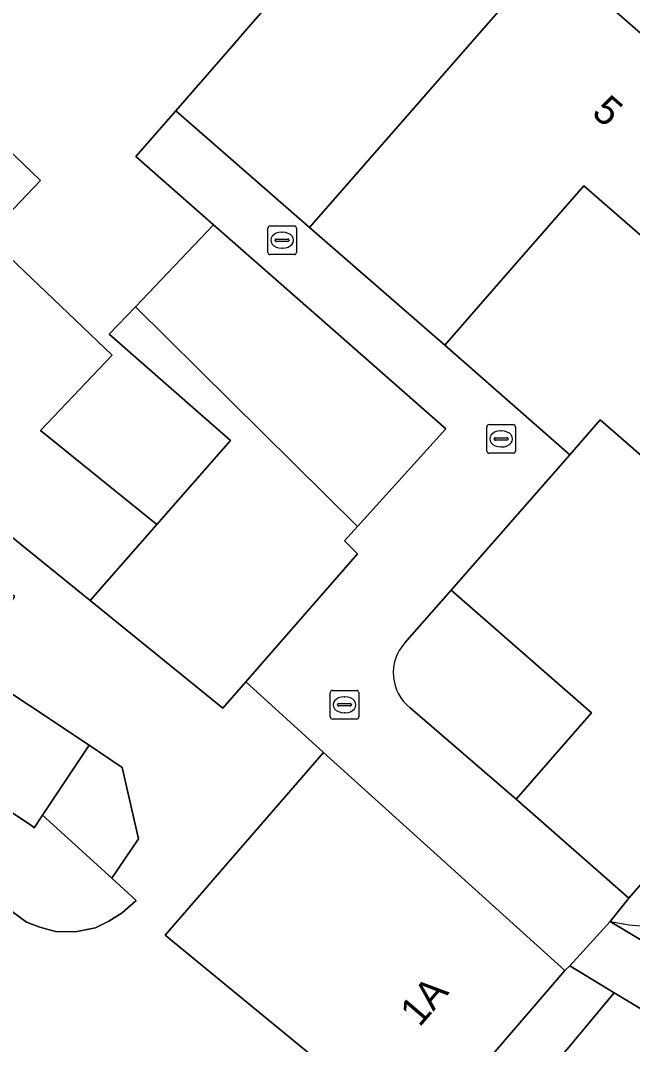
# Model space of a CAD drawing. Extents: x 160102 to 160934, y 382045 to 382923.
# Drawn here: x 160811.62 to 160833.03, y 382756.55 to 382792.39 of the extents above; entities that cross this region are included whole.
import ezdxf

# ---------------------------------------------------------------- set-up
doc = ezdxf.new("R2010")
doc.units = 0
for name, color, linetype in [('IMGEO_Erf', 7, 'Continuous'), ('IMGEO_Groenvoorziening', 7, 'Continuous'), ('IMGEO_Kolk', 7, 'Continuous'), ('IMGEO_Muur', 7, 'Continuous'), ('IMGEO_Pand', 7, 'Continuous'), ('IMGEO_Pand_nummerreeks', 7, 'Continuous'), ('IMGEO_Voetpad_open', 7, 'Continuous')]:
    doc.layers.add(name, color=color, linetype=linetype)

msp = doc.modelspace()

# ---------------------------------------------------------------- linework, layer by layer
at = {"layer": 'IMGEO_Erf'}
for points in [[(160809.928, 382789.068), (160812.317, 382786.788), (160810.458, 382784.84), (160814.83, 382780.668), (160812.321, 382778.04), (160816.387, 382774.746), (160818.964, 382777.68), (160814.725, 382781.402), (160815.639, 382782.36), (160818.377, 382785.23), (160815.654, 382787.621), (160817.051, 382789.224), (160819.022, 382791.486), (160819.678, 382792.24), (160821.912, 382794.804)], [(160823.532, 382754.755), (160816.684, 382760.369), (160822.22, 382766.766), (160819.506, 382769.239), (160818.703, 382768.317), (160814.052, 382772.086), (160809.871, 382775.473)], [(160825.251, 382768.33), (160828.956, 382765.131), (160831.599, 382768.149), (160826.688, 382772.445), (160825.058, 382770.593)], [(160809.837, 382769.801), (160814.018, 382767.021), (160815.182, 382766.247), (160815.752, 382763.745), (160814.82, 382762.363), (160815.667, 382761.592), (160815.176, 382761.153), (160814.707, 382760.862), (160814.238, 382760.635), (160813.538, 382760.494), (160812.84, 382760.503), (160812.291, 382760.657), (160811.827, 382760.832), (160811.114, 382761.348)]]:
    msp.add_lwpolyline(points, dxfattribs=at)
msp.add_lwpolyline([(160826.464, 382781.024), (160830.835, 382777.186), (160831.906, 382778.41), (160833.788, 382776.764), (160835.201, 382778.379), (160837.607, 382781.129), (160834.37, 382783.95), (160831.325, 382786.604), (160828.818, 382783.726)], close=True, dxfattribs=at)
msp.add_arc((160826.218, 382769.552), 1.558, 138.0887, 231.6606, dxfattribs=at)
at = {"layer": 'IMGEO_Groenvoorziening'}
for points in [[(160832.254, 382760.853), (160847.78, 382751.534), (160851.387, 382759.264)], [(160846.897, 382749.655), (160832.394, 382758.36), (160819.232, 382742.583)]]:
    msp.add_lwpolyline(points, dxfattribs=at)
msp.add_arc((160833.756, 382767.562), 6.875, 257.3799, 275.2736, dxfattribs=at)
at = {"layer": 'IMGEO_Kolk'}
for p, q in [((160820.274, 382784.268), (160820.274, 382785.12)), ((160820.349, 382785.194), (160821.201, 382785.194)), ((160820.762, 382784.974), (160820.787, 382784.974)), ((160821.275, 382785.12), (160821.275, 382784.268)), ((160820.533, 382784.688), (160820.533, 382784.7)), ((160820.971, 382784.651), (160820.573, 382784.651)), ((160820.576, 382784.737), (160820.974, 382784.737)), ((160821.017, 382784.7), (160821.017, 382784.688)), ((160821.201, 382784.194), (160820.349, 382784.194)), ((160820.785, 382784.414), (160820.76, 382784.414)), ((160827.937, 382777.314), (160827.937, 382778.166)), ((160828.012, 382778.24), (160828.864, 382778.24)), ((160828.938, 382778.166), (160828.938, 382777.314)), ((160828.196, 382777.734), (160828.196, 382777.746)), ((160828.239, 382777.783), (160828.637, 382777.783)), ((160828.425, 382778.02), (160828.45, 382778.02)), ((160828.68, 382777.746), (160828.68, 382777.734)), ((160828.634, 382777.697), (160828.236, 382777.697)), ((160828.448, 382777.46), (160828.423, 382777.46)), ((160828.864, 382777.24), (160828.012, 382777.24)), ((160822.455, 382768.011), (160822.455, 382768.863)), ((160822.53, 382768.937), (160823.382, 382768.937)), ((160823.456, 382768.863), (160823.456, 382768.011)), ((160822.714, 382768.431), (160822.714, 382768.443)), ((160822.757, 382768.48), (160823.155, 382768.48)), ((160822.943, 382768.717), (160822.968, 382768.717)), ((160823.198, 382768.443), (160823.198, 382768.431)), ((160823.152, 382768.394), (160822.754, 382768.394)), ((160822.966, 382768.157), (160822.941, 382768.157)), ((160823.382, 382767.937), (160822.53, 382767.937))]:
    msp.add_line(p, q, dxfattribs=at)
for points in [[(160820.274, 382784.268), (160820.274, 382785.12)], [(160820.349, 382785.194), (160821.201, 382785.194)], [(160821.275, 382785.12), (160821.275, 382784.268)], [(160821.201, 382784.194), (160820.349, 382784.194)], [(160827.937, 382777.314), (160827.937, 382778.166)], [(160828.012, 382778.24), (160828.864, 382778.24)], [(160828.938, 382778.166), (160828.938, 382777.314)], [(160828.864, 382777.24), (160828.012, 382777.24)], [(160822.455, 382768.011), (160822.455, 382768.863)], [(160822.53, 382768.937), (160823.382, 382768.937)], [(160823.456, 382768.863), (160823.456, 382768.011)], [(160823.382, 382767.937), (160822.53, 382767.937)]]:
    msp.add_lwpolyline(points, dxfattribs=at)
for centre, radius, start, end in [((160820.351, 382785.118), 0.0765, 91.552, 178.448), ((160820.351, 382785.118), 0.0765, 91.552, 178.448), ((160821.199, 382785.118), 0.0765, 1.552, 88.448), ((160821.199, 382785.118), 0.0765, 1.552, 88.448), ((160820.573, 382784.697), 0.0403, 85.8775, 175.7526), ((160820.57, 382784.687), 0.0366, 178.938, 274.7102), ((160820.974, 382784.694), 0.043, 264.8664, 352.4533), ((160820.978, 382784.699), 0.0386, 1.7309, 96.639), ((160820.351, 382784.27), 0.0765, 181.552, 268.448), ((160820.351, 382784.27), 0.0765, 181.552, 268.448), ((160821.199, 382784.27), 0.0765, 271.552, 358.448), ((160821.199, 382784.27), 0.0765, 271.552, 358.448), ((160828.014, 382778.164), 0.0765, 91.552, 178.448), ((160828.014, 382778.164), 0.0765, 91.552, 178.448), ((160828.862, 382778.164), 0.0765, 1.552, 88.448), ((160828.862, 382778.164), 0.0765, 1.552, 88.448), ((160828.236, 382777.743), 0.0403, 85.8775, 175.7526), ((160828.641, 382777.745), 0.0386, 1.7309, 96.639), ((160828.233, 382777.733), 0.0366, 178.938, 274.7102), ((160828.637, 382777.74), 0.043, 264.8664, 352.4533), ((160828.014, 382777.316), 0.0765, 181.552, 268.448), ((160828.014, 382777.316), 0.0765, 181.552, 268.448), ((160828.862, 382777.316), 0.0765, 271.552, 358.448), ((160828.862, 382777.316), 0.0765, 271.552, 358.448), ((160822.532, 382768.861), 0.0765, 91.552, 178.448), ((160822.532, 382768.861), 0.0765, 91.552, 178.448), ((160823.38, 382768.861), 0.0765, 1.552, 88.448), ((160823.38, 382768.861), 0.0765, 1.552, 88.448), ((160822.754, 382768.44), 0.0403, 85.8775, 175.7526), ((160822.751, 382768.43), 0.0366, 178.938, 274.7102), ((160823.155, 382768.437), 0.043, 264.8664, 352.4533), ((160823.159, 382768.442), 0.0386, 1.7309, 96.639), ((160822.532, 382768.013), 0.0765, 181.552, 268.448), ((160822.532, 382768.013), 0.0765, 181.552, 268.448), ((160823.38, 382768.013), 0.0765, 271.552, 358.448), ((160823.38, 382768.013), 0.0765, 271.552, 358.448)]:
    msp.add_arc(centre, radius, start, end, dxfattribs=at)
for centre, major_axis, ratio, start_param, end_param in [((160820.761, 382784.694), (-0.387, 0.002), 0.722429, 4.712389, 7.853982), ((160820.786, 382784.694), (-0.39, 0.002), 0.717154, 1.570796, 4.712389), ((160828.424, 382777.74), (-0.387, 0.002), 0.722429, 4.712389, 7.853982), ((160828.449, 382777.74), (-0.39, 0.002), 0.717154, 1.570796, 4.712389), ((160822.942, 382768.437), (-0.387, 0.002), 0.722429, 4.712389, 7.853982), ((160822.967, 382768.437), (-0.39, 0.002), 0.717154, 1.570796, 4.712389)]:
    msp.add_ellipse(centre, major_axis=major_axis, ratio=ratio, start_param=start_param, end_param=end_param, dxfattribs=at)
at = {"layer": 'IMGEO_Muur'}
for points in [[(160818.377, 382785.23), (160815.654, 382787.621), (160817.051, 382789.224)], [(160830.835, 382777.186), (160826.464, 382781.024)], [(160825.058, 382770.593), (160826.688, 382772.445)], [(160828.956, 382765.131), (160825.251, 382768.33)]]:
    msp.add_lwpolyline(points, dxfattribs=at)
msp.add_arc((160826.218, 382769.552), 1.558, 138.0887, 231.6606, dxfattribs=at)
at = {"layer": 'IMGEO_Pand'}
for points in [[(160821.733, 382785.145), (160830.12, 382794.741), (160822.666, 382801.256), (160822.175, 382801.683), (160818.654, 382797.641), (160821.912, 382794.804), (160819.678, 382792.24), (160819.022, 382791.486), (160817.051, 382789.224)], [(160837.876, 382787.962), (160830.12, 382794.741), (160821.733, 382785.145), (160826.464, 382781.024), (160828.818, 382783.726), (160831.325, 382786.604), (160834.37, 382783.95)], [(160810.458, 382784.84), (160812.317, 382786.788), (160809.928, 382789.068), (160808.005, 382787.053), (160807.398, 382787.633), (160809.416, 382789.747), (160809.228, 382789.927), (160803.33, 382783.747), (160806.304, 382780.909), (160805.278, 382779.217), (160809.161, 382776.067), (160809.871, 382775.473), (160814.052, 382772.086), (160816.387, 382774.746), (160812.321, 382778.04), (160814.83, 382780.668)], [(160815.639, 382782.36), (160823.406, 382774.679), (160826.502, 382778.095), (160822.547, 382781.568), (160818.377, 382785.23)], [(160815.639, 382782.36), (160814.725, 382781.402), (160818.964, 382777.68), (160816.387, 382774.746), (160814.052, 382772.086), (160818.703, 382768.317), (160819.506, 382769.239), (160823.405, 382773.715), (160822.952, 382774.178), (160823.406, 382774.679)], [(160839.104, 382771.818), (160833.64, 382776.596), (160833.788, 382776.764), (160831.906, 382778.41), (160830.835, 382777.186), (160826.688, 382772.445), (160831.599, 382768.149), (160828.956, 382765.131), (160832.906, 382761.671), (160838.975, 382768.654), (160837.479, 382769.954)], [(160811.416, 382772.229), (160808.098, 382774.438), (160803.934, 382777.206), (160800.414, 382771.91), (160812.003, 382764.206), (160812.096, 382764.13), (160812.391, 382764.573), (160814.018, 382767.021), (160809.837, 382769.801)], [(160800.414, 382771.91), (160797.249, 382767.149), (160804.701, 382762.196), (160806.342, 382764.664), (160810.578, 382761.848), (160811.114, 382761.348), (160811.827, 382760.832), (160812.291, 382760.657), (160812.84, 382760.503), (160813.538, 382760.494), (160814.238, 382760.635), (160814.707, 382760.862), (160815.176, 382761.153), (160815.667, 382761.592), (160814.82, 382762.363), (160812.391, 382764.573), (160812.096, 382764.13), (160812.003, 382764.206)], [(160814.018, 382767.021), (160812.391, 382764.573), (160814.82, 382762.363), (160815.752, 382763.745), (160815.182, 382766.247)], [(160823.532, 382754.755), (160825.504, 382753.138), (160830.665, 382759.141), (160822.22, 382766.766), (160816.684, 382760.369)]]:
    msp.add_lwpolyline(points, close=True, dxfattribs=at)
at = {"layer": 'IMGEO_Voetpad_open'}
for points in [[(160830.39, 382817.018), (160830.912, 382819.594), (160825.02, 382824.486), (160824.697, 382824.086), (160822.575, 382821.627), (160828.523, 382816.423), (160826.573, 382811.372), (160824.713, 382806.555), (160822.79, 382801.577), (160822.666, 382801.256), (160830.12, 382794.741), (160837.876, 382787.962), (160848.068, 382779.054), (160844.623, 382775.099), (160843.112, 382776.416), (160839.104, 382771.818), (160837.479, 382769.954), (160838.975, 382768.654), (160832.906, 382761.671), (160832.254, 382760.853)], [(160825.058, 382770.593), (160826.688, 382772.445), (160830.835, 382777.186), (160826.464, 382781.024), (160821.733, 382785.145), (160817.051, 382789.224), (160815.654, 382787.621), (160818.377, 382785.23), (160822.547, 382781.568), (160826.502, 382778.095), (160823.406, 382774.679), (160822.952, 382774.178), (160823.405, 382773.715), (160819.506, 382769.239), (160822.22, 382766.766), (160830.665, 382759.141), (160830.838, 382759.299), (160832.254, 382760.853), (160832.906, 382761.671), (160828.956, 382765.131), (160825.251, 382768.33)], [(160832.394, 382758.36), (160830.838, 382759.299), (160830.665, 382759.141), (160825.504, 382753.138), (160821.378, 382748.317), (160821.208, 382748.464), (160821.045, 382748.268), (160820.384, 382747.476), (160821.164, 382746.82), (160817.997, 382742.985)], [(160819.232, 382742.583), (160832.394, 382758.36)]]:
    msp.add_lwpolyline(points, dxfattribs=at)
msp.add_lwpolyline([(160830.838, 382759.299), (160832.394, 382758.36), (160846.897, 382749.655), (160847.78, 382751.534), (160832.254, 382760.853)], close=True, dxfattribs=at)
for centre, radius, start, end in [((160826.218, 382769.552), 1.558, 138.0887, 231.6606), ((160833.756, 382767.562), 6.875, 257.3799, 275.2736)]:
    msp.add_arc(centre, radius, start, end, dxfattribs=at)

# ---------------------------------------------------------------- texts
at = {"layer": 'IMGEO_Pand_nummerreeks'}
for s, rotation, p in [('5', 318.6642, (160831.565, 382789.1)), ('1A', 49.3918, (160825.578, 382757.126))]:
    msp.add_text(s, height=1, rotation=rotation, dxfattribs=at).set_placement(p)

doc.saveas('drawing.dxf')
